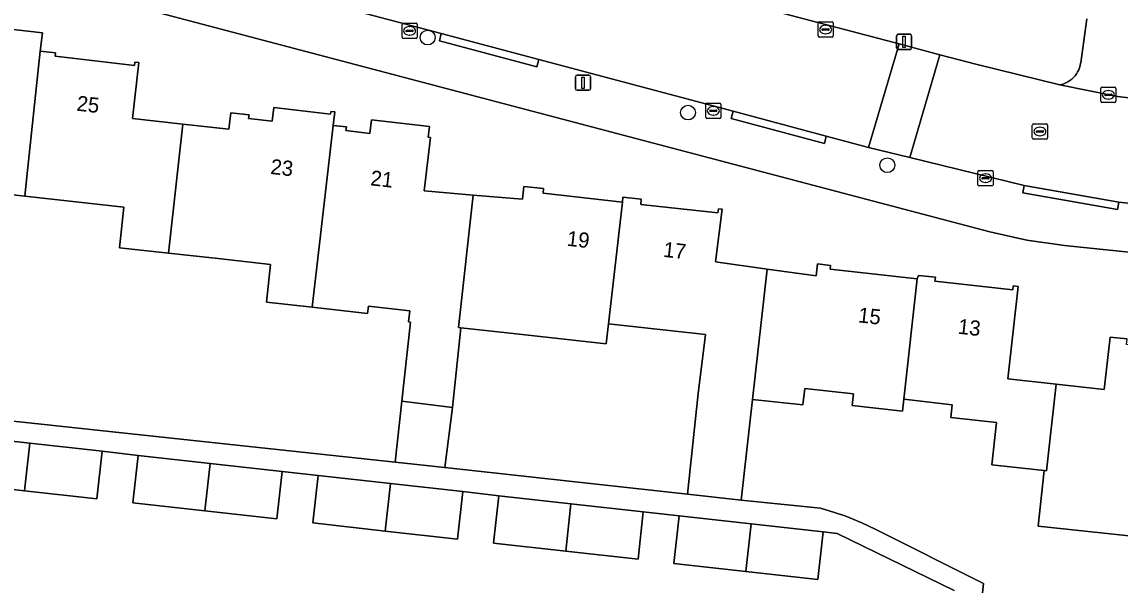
# Model space of a CAD drawing. Extents: x 162026 to 163502, y 387295 to 388169.
# Drawn here: x 162389.9 to 162462.5, y 387924.3 to 387961.5 of the extents above; entities that cross this region are included whole.
import ezdxf

# ---------------------------------------------------------------- set-up
doc = ezdxf.new("R2010")
doc.units = 0
for name, color, linetype in [('IMGEO_Boom', 7, 'Continuous'), ('IMGEO_Erf', 7, 'Continuous'), ('IMGEO_Kolk', 7, 'Continuous'), ('IMGEO_Lichtmast', 7, 'Continuous'), ('IMGEO_Pand', 7, 'Continuous'), ('IMGEO_Pand_nummerreeks', 7, 'Continuous'), ('IMGEO_Parkeervlak_open', 7, 'Continuous'), ('IMGEO_Rijbaan_lokaal_open', 7, 'Continuous'), ('IMGEO_Rioolput', 7, 'Continuous'), ('IMGEO_Voetpad_open', 7, 'Continuous')]:
    doc.layers.add(name, color=color, linetype=linetype)

msp = doc.modelspace()

# ---------------------------------------------------------------- linework, layer by layer
at = {"layer": 'IMGEO_Boom'}
for centre in [(162416.729, 387960.477), (162433.954, 387955.513), (162447.143, 387952.034)]:
    msp.add_circle(centre, 0.489, dxfattribs=at)
at = {"layer": 'IMGEO_Erf'}
for points in [[(162458.852, 387946.73), (162456.374, 387947.084), (162453.931, 387947.627), (162385.229, 387965.736)], [(162387.163, 387961.257), (162391.246, 387960.782), (162391.105, 387959.57), (162392.107, 387959.454), (162392.083, 387959.246), (162397.338, 387958.635), (162397.364, 387958.854), (162397.623, 387958.824), (162397.192, 387955.12), (162400.537, 387954.756), (162403.582, 387954.425), (162403.708, 387955.499), (162404.911, 387955.359), (162404.884, 387955.119), (162406.448, 387954.937), (162406.554, 387955.839), (162410.293, 387955.403), (162410.314, 387955.583), (162410.586, 387955.552), (162410.482, 387954.661), (162411.354, 387954.56), (162411.327, 387954.32), (162412.901, 387954.136), (162413.007, 387955.039), (162416.846, 387954.591), (162416.764, 387953.89), (162416.925, 387953.872), (162416.499, 387950.328), (162419.735, 387950.059), (162422.994, 387949.789), (162423.088, 387950.633), (162424.403, 387950.487), (162424.369, 387950.179), (162429.615, 387949.598), (162429.65, 387949.914), (162430.861, 387949.78), (162430.824, 387949.439), (162435.93, 387948.874), (162435.961, 387949.158), (162436.207, 387949.13), (162435.778, 387945.647), (162439.191, 387945.165), (162442.427, 387944.708), (162442.515, 387945.503), (162443.381, 387945.407), (162443.353, 387945.147), (162449.124, 387944.508), (162449.202, 387944.745), (162450.32, 387944.621), (162450.29, 387944.358), (162455.445, 387943.787), (162455.474, 387944.046), (162455.792, 387944.01), (162455.117, 387937.912), (162458.302, 387937.559), (162461.488, 387937.206), (162461.872, 387940.67), (162462.998, 387940.546)], [(162376.968, 387936.428), (162414.58, 387932.402), (162415.026, 387936.433), (162415.604, 387941.656), (162415.458, 387941.672), (162415.546, 387942.403), (162412.813, 387942.706), (162412.76, 387942.229), (162409.082, 387942.636), (162406.065, 387942.97), (162406.342, 387945.473), (162402.68, 387945.878), (162402.451, 387945.903), (162399.593, 387946.219), (162396.341, 387946.579), (162396.639, 387949.268), (162390.08, 387949.995), (162383.337, 387950.742)], [(162503.264, 387942.125), (162500, 387942.464), (162458.852, 387946.73)], [(162467.058, 387927.11), (162457.119, 387928.173), (162457.511, 387931.835), (162454.46, 387932.173), (162454.051, 387932.218), (162454.361, 387935.019), (162451.342, 387935.353), (162451.436, 387936.196), (162448.227, 387936.551), (162448.138, 387935.761), (162444.811, 387936.136), (162444.899, 387936.92), (162441.675, 387937.277), (162441.553, 387936.178), (162438.23, 387936.546), (162437.481, 387929.887), (162442.716, 387929.353), (162443.646, 387929.073), (162444.385, 387928.824), (162445.457, 387928.385), (162446.336, 387927.972), (162453.507, 387924.369), (162452.427, 387914.332)], [(162451.562, 387923.911), (162443.831, 387927.674), (162442.902, 387927.778), (162442.552, 387924.637), (162437.783, 387925.17), (162433.013, 387925.704), (162433.364, 387928.844), (162430.997, 387929.109), (162430.646, 387925.969), (162425.861, 387926.504), (162421.09, 387927.037), (162421.442, 387930.178), (162419.056, 387930.444), (162418.705, 387927.304), (162413.924, 387927.839), (162409.144, 387928.373), (162409.495, 387931.514), (162407.101, 387931.781), (162406.75, 387928.641), (162401.99, 387929.173), (162397.229, 387929.706), (162397.58, 387932.846), (162395.195, 387933.113), (162394.844, 387929.972), (162390.064, 387930.507), (162385.284, 387931.042)]]:
    msp.add_lwpolyline(points, dxfattribs=at)
msp.add_lwpolyline([(162434.635, 387936.945), (162435.114, 387940.84), (162428.692, 387941.552), (162428.545, 387940.223), (162421.989, 387940.949), (162418.918, 387941.289), (162418.378, 387936.003), (162417.87, 387932.043), (162433.91, 387930.276)], close=True, dxfattribs=at)
at = {"layer": 'IMGEO_Kolk'}
for p, q in [((162415.033, 387960.49), (162415.033, 387961.342)), ((162415.108, 387961.416), (162415.96, 387961.416)), ((162415.521, 387961.196), (162415.546, 387961.196)), ((162416.034, 387961.342), (162416.034, 387960.49)), ((162442.556, 387960.579), (162442.556, 387961.431)), ((162442.631, 387961.505), (162443.483, 387961.505)), ((162442.815, 387960.999), (162442.815, 387961.011)), ((162442.858, 387961.048), (162443.256, 387961.048)), ((162443.044, 387961.285), (162443.069, 387961.285)), ((162443.299, 387961.011), (162443.299, 387960.999)), ((162443.557, 387961.431), (162443.557, 387960.579)), ((162415.96, 387960.416), (162415.108, 387960.416)), ((162415.292, 387960.91), (162415.292, 387960.922)), ((162415.73, 387960.873), (162415.332, 387960.873)), ((162415.335, 387960.959), (162415.733, 387960.959)), ((162415.544, 387960.636), (162415.519, 387960.636)), ((162415.776, 387960.922), (162415.776, 387960.91)), ((162443.483, 387960.505), (162442.631, 387960.505)), ((162443.253, 387960.962), (162442.855, 387960.962)), ((162443.067, 387960.725), (162443.042, 387960.725)), ((162461.264, 387956.262), (162461.264, 387957.114)), ((162461.339, 387957.188), (162462.191, 387957.188)), ((162461.523, 387956.682), (162461.523, 387956.694)), ((162461.961, 387956.645), (162461.563, 387956.645)), ((162461.566, 387956.731), (162461.964, 387956.731)), ((162461.752, 387956.968), (162461.777, 387956.968)), ((162462.007, 387956.694), (162462.007, 387956.682)), ((162462.265, 387957.114), (162462.265, 387956.262)), ((162435.128, 387955.204), (162435.128, 387956.056)), ((162435.203, 387956.13), (162436.055, 387956.13)), ((162435.616, 387955.91), (162435.641, 387955.91)), ((162436.129, 387956.056), (162436.129, 387955.204)), ((162462.191, 387956.188), (162461.339, 387956.188)), ((162461.775, 387956.408), (162461.75, 387956.408)), ((162435.387, 387955.624), (162435.387, 387955.636)), ((162435.825, 387955.587), (162435.427, 387955.587)), ((162435.43, 387955.673), (162435.828, 387955.673)), ((162435.639, 387955.35), (162435.614, 387955.35)), ((162435.871, 387955.636), (162435.871, 387955.624)), ((162436.055, 387955.13), (162435.203, 387955.13)), ((162453.137, 387950.746), (162453.137, 387951.598)), ((162453.212, 387951.672), (162454.064, 387951.672)), ((162454.138, 387951.598), (162454.138, 387950.746)), ((162453.396, 387951.166), (162453.396, 387951.178)), ((162453.834, 387951.129), (162453.436, 387951.129)), ((162453.439, 387951.215), (162453.837, 387951.215)), ((162453.648, 387950.892), (162453.623, 387950.892)), ((162453.625, 387951.452), (162453.65, 387951.452)), ((162453.88, 387951.178), (162453.88, 387951.166)), ((162454.064, 387950.672), (162453.212, 387950.672))]:
    msp.add_line(p, q, dxfattribs=at)
for points in [[(162415.033, 387960.49), (162415.033, 387961.342)], [(162415.108, 387961.416), (162415.96, 387961.416)], [(162416.034, 387961.342), (162416.034, 387960.49)], [(162442.556, 387960.579), (162442.556, 387961.431)], [(162442.631, 387961.505), (162443.483, 387961.505)], [(162443.557, 387961.431), (162443.557, 387960.579)], [(162415.96, 387960.416), (162415.108, 387960.416)], [(162443.483, 387960.505), (162442.631, 387960.505)], [(162461.264, 387956.262), (162461.264, 387957.114)], [(162461.339, 387957.188), (162462.191, 387957.188)], [(162462.265, 387957.114), (162462.265, 387956.262)], [(162435.128, 387955.204), (162435.128, 387956.056)], [(162435.203, 387956.13), (162436.055, 387956.13)], [(162436.129, 387956.056), (162436.129, 387955.204)], [(162462.191, 387956.188), (162461.339, 387956.188)], [(162436.055, 387955.13), (162435.203, 387955.13)], [(162453.137, 387950.746), (162453.137, 387951.598)], [(162453.212, 387951.672), (162454.064, 387951.672)], [(162454.138, 387951.598), (162454.138, 387950.746)], [(162454.064, 387950.672), (162453.212, 387950.672)]]:
    msp.add_lwpolyline(points, dxfattribs=at)
for centre, radius, start, end in [((162415.11, 387961.34), 0.0765, 91.55205, 178.44795), ((162415.11, 387961.34), 0.0765, 91.55205, 178.44795), ((162415.958, 387961.34), 0.0765, 1.55205, 88.44795), ((162415.958, 387961.34), 0.0765, 1.55205, 88.44795), ((162442.633, 387961.429), 0.0765, 91.55205, 178.44795), ((162442.633, 387961.429), 0.0765, 91.55205, 178.44795), ((162442.855, 387961.008), 0.0403, 85.87752, 175.75265), ((162442.852, 387960.998), 0.0366, 178.93798, 274.71019), ((162443.256, 387961.005), 0.043, 264.86636, 352.45326), ((162443.26, 387961.01), 0.0386, 1.73085, 96.63898), ((162443.481, 387961.429), 0.0765, 1.55205, 88.44795), ((162443.481, 387961.429), 0.0765, 1.55205, 88.44795), ((162415.11, 387960.492), 0.0765, 181.55205, 268.44795), ((162415.11, 387960.492), 0.0765, 181.55205, 268.44795), ((162415.332, 387960.919), 0.0403, 85.87752, 175.75265), ((162415.329, 387960.909), 0.0366, 178.93798, 274.71019), ((162415.733, 387960.916), 0.043, 264.86636, 352.45326), ((162415.737, 387960.921), 0.0386, 1.73085, 96.63898), ((162415.958, 387960.492), 0.0765, 271.55205, 358.44795), ((162415.958, 387960.492), 0.0765, 271.55205, 358.44795), ((162442.633, 387960.581), 0.0765, 181.55205, 268.44795), ((162442.633, 387960.581), 0.0765, 181.55205, 268.44795), ((162443.481, 387960.581), 0.0765, 271.55205, 358.44795), ((162443.481, 387960.581), 0.0765, 271.55205, 358.44795), ((162461.341, 387957.112), 0.0765, 91.55205, 178.44795), ((162461.341, 387957.112), 0.0765, 91.55205, 178.44795), ((162461.563, 387956.691), 0.0403, 85.87752, 175.75265), ((162461.56, 387956.681), 0.0366, 178.93798, 274.71019), ((162461.964, 387956.688), 0.043, 264.86636, 352.45326), ((162461.968, 387956.693), 0.0386, 1.73085, 96.63898), ((162462.189, 387957.112), 0.0765, 1.55205, 88.44795), ((162462.189, 387957.112), 0.0765, 1.55205, 88.44795), ((162435.205, 387956.054), 0.0765, 91.55205, 178.44795), ((162435.205, 387956.054), 0.0765, 91.55205, 178.44795), ((162436.053, 387956.054), 0.0765, 1.55205, 88.44795), ((162436.053, 387956.054), 0.0765, 1.55205, 88.44795), ((162461.341, 387956.264), 0.0765, 181.55205, 268.44795), ((162461.341, 387956.264), 0.0765, 181.55205, 268.44795), ((162462.189, 387956.264), 0.0765, 271.55205, 358.44795), ((162462.189, 387956.264), 0.0765, 271.55205, 358.44795), ((162435.205, 387955.206), 0.0765, 181.55205, 268.44795), ((162435.205, 387955.206), 0.0765, 181.55205, 268.44795), ((162435.427, 387955.633), 0.0403, 85.87752, 175.75265), ((162435.424, 387955.623), 0.0366, 178.93798, 274.71019), ((162435.828, 387955.63), 0.043, 264.86636, 352.45326), ((162435.832, 387955.635), 0.0386, 1.73085, 96.63898), ((162436.053, 387955.206), 0.0765, 271.55205, 358.44795), ((162436.053, 387955.206), 0.0765, 271.55205, 358.44795), ((162453.214, 387951.596), 0.0765, 91.55205, 178.44795), ((162453.214, 387951.596), 0.0765, 91.55205, 178.44795), ((162454.062, 387951.596), 0.0765, 1.55205, 88.44795), ((162454.062, 387951.596), 0.0765, 1.55205, 88.44795), ((162453.436, 387951.175), 0.0403, 85.87752, 175.75265), ((162453.433, 387951.165), 0.0366, 178.93798, 274.71019), ((162453.837, 387951.172), 0.043, 264.86636, 352.45326), ((162453.841, 387951.177), 0.0386, 1.73085, 96.63898), ((162453.214, 387950.748), 0.0765, 181.55205, 268.44795), ((162453.214, 387950.748), 0.0765, 181.55205, 268.44795), ((162454.062, 387950.748), 0.0765, 271.55205, 358.44795), ((162454.062, 387950.748), 0.0765, 271.55205, 358.44795)]:
    msp.add_arc(centre, radius, start, end, dxfattribs=at)
for centre, major_axis, ratio, start_param, end_param in [((162415.52, 387960.916), (-0.387, 0.002), 0.722429, 4.712389, 7.853982), ((162415.545, 387960.916), (-0.39, 0.002), 0.717154, 1.570796, 4.712389), ((162443.043, 387961.005), (-0.387, 0.002), 0.722429, 4.712389, 7.853982), ((162443.068, 387961.005), (-0.39, 0.002), 0.717154, 1.570796, 4.712389), ((162461.751, 387956.688), (-0.387, 0.002), 0.722429, 4.712389, 7.853982), ((162461.776, 387956.688), (-0.39, 0.002), 0.717154, 1.570796, 4.712389), ((162435.615, 387955.63), (-0.387, 0.002), 0.722429, 4.712389, 7.853982), ((162435.64, 387955.63), (-0.39, 0.002), 0.717154, 1.570796, 4.712389), ((162453.624, 387951.172), (-0.387, 0.002), 0.722429, 4.712389, 7.853982), ((162453.649, 387951.172), (-0.39, 0.002), 0.717154, 1.570796, 4.712389)]:
    msp.add_ellipse(centre, major_axis=major_axis, ratio=ratio, start_param=start_param, end_param=end_param, dxfattribs=at)
at = {"layer": 'IMGEO_Lichtmast'}
for p, q in [((162447.755, 387959.792), (162447.755, 387960.592)), ((162447.755, 387960.592), (162447.755, 387959.792)), ((162447.855, 387960.692), (162448.645, 387960.692)), ((162448.645, 387960.692), (162447.855, 387960.692)), ((162448.745, 387960.592), (162448.745, 387959.792)), ((162448.745, 387959.792), (162448.745, 387960.592)), ((162448.645, 387959.692), (162447.855, 387959.692)), ((162447.855, 387959.692), (162448.645, 387959.692)), ((162426.511, 387957.086), (162426.511, 387957.886)), ((162426.511, 387957.886), (162426.511, 387957.086)), ((162426.611, 387957.986), (162427.401, 387957.986)), ((162427.401, 387957.986), (162426.611, 387957.986)), ((162427.501, 387957.886), (162427.501, 387957.086)), ((162427.501, 387957.086), (162427.501, 387957.886)), ((162427.401, 387956.986), (162426.611, 387956.986)), ((162426.611, 387956.986), (162427.401, 387956.986))]:
    msp.add_line(p, q, dxfattribs=at)
for points in [[(162448.175, 387960.567), (162448.325, 387960.567), (162448.325, 387959.817), (162448.175, 387959.817), (162448.175, 387960.567)], [(162426.931, 387957.861), (162427.081, 387957.861), (162427.081, 387957.111), (162426.931, 387957.111), (162426.931, 387957.861)]]:
    msp.add_lwpolyline(points, dxfattribs=at)
for centre, start, end in [((162447.855, 387960.592), 90, 180), ((162447.855, 387960.592), 90, 180), ((162448.645, 387960.592), 0, 90), ((162448.645, 387960.592), 360, 90), ((162447.855, 387959.792), 180, 270), ((162447.855, 387959.792), 180, 270), ((162448.645, 387959.792), 270, 0), ((162448.645, 387959.792), 270, 0), ((162426.611, 387957.886), 90, 180), ((162426.611, 387957.886), 90, 180), ((162427.401, 387957.886), 0, 90), ((162427.401, 387957.886), 360, 90), ((162426.611, 387957.086), 180, 270), ((162426.611, 387957.086), 180, 270), ((162427.401, 387957.086), 270, 0), ((162427.401, 387957.086), 270, 0)]:
    msp.add_arc(centre, 0.1, start, end, dxfattribs=at)
at = {"layer": 'IMGEO_Pand'}
for points in [[(162385.683, 387959.978), (162385.707, 387960.186), (162384.504, 387960.326), (162384.384, 387959.304), (162381.255, 387959.65), (162380.31, 387951.077), (162383.337, 387950.742), (162390.08, 387949.995), (162390.215, 387951.26), (162391.105, 387959.57), (162391.246, 387960.782), (162387.163, 387961.257), (162386.997, 387959.825)], [(162396.341, 387946.579), (162399.593, 387946.219), (162400.537, 387954.756), (162397.192, 387955.12), (162397.623, 387958.824), (162397.364, 387958.854), (162397.338, 387958.635), (162392.083, 387959.246), (162392.107, 387959.454), (162391.105, 387959.57), (162390.215, 387951.26), (162390.08, 387949.995), (162396.639, 387949.268)], [(162410.482, 387954.661), (162410.586, 387955.552), (162410.314, 387955.583), (162410.293, 387955.403), (162406.554, 387955.839), (162406.448, 387954.937), (162404.884, 387955.119), (162404.911, 387955.359), (162403.708, 387955.499), (162403.582, 387954.425), (162400.537, 387954.756), (162399.593, 387946.219), (162402.451, 387945.903), (162402.68, 387945.878), (162406.342, 387945.473), (162406.065, 387942.97), (162409.082, 387942.636), (162409.505, 387946.268)], [(162419.735, 387950.059), (162416.499, 387950.328), (162416.925, 387953.872), (162416.764, 387953.89), (162416.846, 387954.591), (162413.007, 387955.039), (162412.901, 387954.136), (162411.327, 387954.32), (162411.354, 387954.56), (162410.482, 387954.661), (162409.505, 387946.268), (162409.082, 387942.636), (162412.76, 387942.229), (162412.813, 387942.706), (162415.546, 387942.403), (162415.458, 387941.672), (162415.604, 387941.656), (162415.026, 387936.433), (162418.378, 387936.003), (162418.918, 387941.289), (162418.765, 387941.306)], [(162429.615, 387949.598), (162424.369, 387950.179), (162424.403, 387950.487), (162423.088, 387950.633), (162422.994, 387949.789), (162419.735, 387950.059), (162418.765, 387941.306), (162418.918, 387941.289), (162421.989, 387940.949), (162428.545, 387940.223), (162428.692, 387941.552)], [(162439.191, 387945.165), (162435.778, 387945.647), (162436.207, 387949.13), (162435.961, 387949.158), (162435.93, 387948.874), (162430.824, 387949.439), (162430.861, 387949.78), (162429.65, 387949.914), (162429.615, 387949.598), (162428.692, 387941.552), (162435.114, 387940.84), (162434.635, 387936.945), (162433.91, 387930.276), (162437.481, 387929.887), (162438.23, 387936.546)], [(162449.124, 387944.508), (162443.353, 387945.147), (162443.381, 387945.407), (162442.515, 387945.503), (162442.427, 387944.708), (162439.191, 387945.165), (162438.23, 387936.546), (162441.553, 387936.178), (162441.675, 387937.277), (162444.899, 387936.92), (162444.811, 387936.136), (162448.138, 387935.761), (162448.227, 387936.551)], [(162455.792, 387944.01), (162455.474, 387944.046), (162455.445, 387943.787), (162450.29, 387944.358), (162450.32, 387944.621), (162449.202, 387944.745), (162449.124, 387944.508), (162448.227, 387936.551), (162451.436, 387936.196), (162451.342, 387935.353), (162454.361, 387935.019), (162454.051, 387932.218), (162454.46, 387932.173), (162457.511, 387931.835), (162457.668, 387931.818), (162458.302, 387937.559), (162455.117, 387937.912)], [(162468.438, 387940.005), (162468.207, 387940.031), (162468.159, 387939.596), (162462.956, 387940.172), (162462.998, 387940.546), (162461.872, 387940.67), (162461.488, 387937.206), (162458.302, 387937.559), (162457.668, 387931.818), (162457.511, 387931.835), (162457.119, 387928.173), (162467.058, 387927.11), (162467.159, 387928.054), (162467.449, 387930.764), (162467.562, 387931.819)], [(162418.378, 387936.003), (162415.026, 387936.433), (162414.58, 387932.402), (162417.87, 387932.043)], [(162390.415, 387933.647), (162385.635, 387934.182), (162385.284, 387931.042), (162390.064, 387930.507)], [(162395.195, 387933.113), (162390.415, 387933.647), (162390.064, 387930.507), (162394.844, 387929.972)], [(162402.341, 387932.314), (162397.58, 387932.846), (162397.229, 387929.706), (162401.99, 387929.173)], [(162407.101, 387931.781), (162402.341, 387932.314), (162401.99, 387929.173), (162406.75, 387928.641)], [(162414.275, 387930.979), (162409.495, 387931.514), (162409.144, 387928.373), (162413.924, 387927.839)], [(162419.056, 387930.444), (162414.275, 387930.979), (162413.924, 387927.839), (162418.705, 387927.304)], [(162426.212, 387929.644), (162421.442, 387930.178), (162421.09, 387927.037), (162425.861, 387926.504)], [(162430.997, 387929.109), (162426.212, 387929.644), (162425.861, 387926.504), (162430.646, 387925.969)], [(162438.134, 387928.311), (162433.364, 387928.844), (162433.013, 387925.704), (162437.783, 387925.17)], [(162442.902, 387927.778), (162438.134, 387928.311), (162437.783, 387925.17), (162442.552, 387924.637)]]:
    msp.add_lwpolyline(points, close=True, dxfattribs=at)
at = {"layer": 'IMGEO_Parkeervlak_open'}
msp.add_lwpolyline([(162460.349, 387961.711), (162459.932, 387958.805), (162459.928, 387958.78), (162459.899, 387958.629), (162459.856, 387958.48), (162459.8, 387958.336), (162459.732, 387958.198), (162459.651, 387958.066), (162459.559, 387957.943), (162459.456, 387957.827), (162459.343, 387957.722), (162459.222, 387957.627), (162459.092, 387957.543), (162458.956, 387957.471), (162458.813, 387957.412), (162458.666, 387957.366), (162458.556, 387957.341), (162462.373, 387956.575), (162470.553, 387955.636)], dxfattribs=at)
at = {"layer": 'IMGEO_Rijbaan_lokaal_open'}
for points in [[(162413.203, 387969.177), (162409.744, 387970.086), (162405.046, 387971.318), (162400.819, 387972.427), (162397.58, 387973.276), (162395.794, 387966.523), (162398.377, 387965.84), (162404.407, 387964.245), (162417.631, 387960.744), (162424.083, 387959.024), (162436.937, 387955.599), (162443.098, 387953.956), (162445.905, 387953.208), (162447.914, 387960.052)], [(162450.622, 387959.34), (162447.914, 387960.052), (162445.905, 387953.208), (162448.627, 387952.545)], [(162483.798, 387954.161), (162470.553, 387955.636), (162462.373, 387956.575), (162458.556, 387957.341), (162452.997, 387958.715), (162450.622, 387959.34), (162448.627, 387952.545), (162456.189, 387950.702), (162462.456, 387949.594), (162473.447, 387948.359), (162496.74, 387945.792), (162500, 387945.438), (162500.686, 387952.461)]]:
    msp.add_lwpolyline(points, close=True, dxfattribs=at)
at = {"layer": 'IMGEO_Rioolput'}
for p, q in [((162456.733, 387953.833), (162456.733, 387954.685)), ((162456.808, 387954.759), (162457.66, 387954.759)), ((162457.221, 387954.539), (162457.246, 387954.539)), ((162457.734, 387954.685), (162457.734, 387953.833)), ((162457.66, 387953.759), (162456.808, 387953.759)), ((162456.992, 387954.253), (162456.992, 387954.265)), ((162457.43, 387954.216), (162457.032, 387954.216)), ((162457.035, 387954.302), (162457.433, 387954.302)), ((162457.244, 387953.979), (162457.219, 387953.979)), ((162457.476, 387954.265), (162457.476, 387954.253))]:
    msp.add_line(p, q, dxfattribs=at)
for points in [[(162456.733, 387953.833), (162456.733, 387954.685)], [(162456.808, 387954.759), (162457.66, 387954.759)], [(162457.734, 387954.685), (162457.734, 387953.833)], [(162457.66, 387953.759), (162456.808, 387953.759)]]:
    msp.add_lwpolyline(points, dxfattribs=at)
for centre, radius, start, end in [((162456.81, 387954.683), 0.0765, 91.55205, 178.44795), ((162456.81, 387954.683), 0.0765, 91.55205, 178.44795), ((162457.658, 387954.683), 0.0765, 1.55205, 88.44795), ((162457.658, 387954.683), 0.0765, 1.55205, 88.44795), ((162456.81, 387953.835), 0.0765, 181.55205, 268.44795), ((162456.81, 387953.835), 0.0765, 181.55205, 268.44795), ((162457.032, 387954.262), 0.0403, 85.87752, 175.75265), ((162457.029, 387954.252), 0.0366, 178.93798, 274.71019), ((162457.433, 387954.259), 0.043, 264.86636, 352.45326), ((162457.437, 387954.264), 0.0386, 1.73085, 96.63898), ((162457.658, 387953.835), 0.0765, 271.55205, 358.44795), ((162457.658, 387953.835), 0.0765, 271.55205, 358.44795)]:
    msp.add_arc(centre, radius, start, end, dxfattribs=at)
for centre, major_axis, ratio, start_param, end_param in [((162457.22, 387954.259), (-0.387, 0.002), 0.722429, 4.712389, 7.853982), ((162457.245, 387954.259), (-0.39, 0.002), 0.717154, 1.570796, 4.712389)]:
    msp.add_ellipse(centre, major_axis=major_axis, ratio=ratio, start_param=start_param, end_param=end_param, dxfattribs=at)
at = {"layer": 'IMGEO_Voetpad_open'}
for points in [[(162424.083, 387959.024), (162423.957, 387958.54), (162417.505, 387960.26), (162417.631, 387960.744), (162404.407, 387964.245), (162404.279, 387963.762), (162398.249, 387965.357), (162398.377, 387965.84), (162395.794, 387966.523), (162393.127, 387967.229), (162385.643, 387969.082), (162385.521, 387968.597)], [(162413.203, 387969.177), (162447.914, 387960.052), (162450.622, 387959.34), (162452.997, 387958.715), (162458.556, 387957.341), (162458.666, 387957.366), (162458.813, 387957.412), (162458.956, 387957.471), (162459.092, 387957.543), (162459.222, 387957.627), (162459.343, 387957.722), (162459.456, 387957.827), (162459.559, 387957.943), (162459.651, 387958.066), (162459.732, 387958.198), (162459.8, 387958.336), (162459.856, 387958.48), (162459.899, 387958.629), (162459.928, 387958.78), (162459.932, 387958.805), (162460.349, 387961.711)], [(162385.229, 387965.736), (162453.931, 387947.627), (162456.374, 387947.084), (162458.852, 387946.73), (162500, 387942.464), (162503.264, 387942.125)], [(162503.12, 387945.098), (162502.707, 387945.143), (162500, 387945.438), (162496.74, 387945.792), (162473.447, 387948.359), (162462.456, 387949.594), (162462.373, 387949.101), (162456.106, 387950.209), (162456.189, 387950.702), (162448.627, 387952.545), (162445.905, 387953.208), (162443.098, 387953.956), (162442.973, 387953.472), (162436.812, 387955.115), (162436.937, 387955.599), (162424.083, 387959.024)], [(162452.427, 387914.332), (162453.507, 387924.369), (162446.336, 387927.972), (162445.457, 387928.385), (162444.385, 387928.824), (162443.646, 387929.073), (162442.716, 387929.353), (162437.481, 387929.887), (162433.91, 387930.276), (162417.87, 387932.043), (162414.58, 387932.402), (162376.968, 387936.428), (162376.959, 387936.342), (162376.632, 387933.299), (162376.31, 387930.302), (162375.988, 387927.305), (162375.666, 387924.308), (162375.343, 387921.311)], [(162377.123, 387923.568), (162378.023, 387931.854), (162378.374, 387934.994), (162383.185, 387934.456), (162385.635, 387934.182), (162390.415, 387933.647), (162395.195, 387933.113), (162397.58, 387932.846), (162402.341, 387932.314), (162407.101, 387931.781), (162409.495, 387931.514), (162414.275, 387930.979), (162419.056, 387930.444), (162421.442, 387930.178), (162426.212, 387929.644), (162430.997, 387929.109), (162433.364, 387928.844), (162438.134, 387928.311), (162442.902, 387927.778), (162443.831, 387927.674), (162451.562, 387923.911)]]:
    msp.add_lwpolyline(points, dxfattribs=at)
for points in [[(162417.631, 387960.744), (162417.505, 387960.26), (162423.957, 387958.54), (162424.083, 387959.024)], [(162436.937, 387955.599), (162436.812, 387955.115), (162442.973, 387953.472), (162443.098, 387953.956)], [(162462.456, 387949.594), (162456.189, 387950.702), (162456.106, 387950.209), (162462.373, 387949.101)]]:
    msp.add_lwpolyline(points, close=True, dxfattribs=at)

# ---------------------------------------------------------------- texts
at = {"layer": 'IMGEO_Pand_nummerreeks'}
for s, rotation, p in [('25', 353.68501, (162393.471, 387955.643)), ('23', 353.68601, (162406.295, 387951.46)), ('21', 353.68601, (162412.91, 387950.706)), ('19', 353.68028, (162425.901, 387946.71)), ('17', 353.68601, (162432.286, 387945.978)), ('15', 353.68028, (162445.173, 387941.646)), ('13', 353.68028, (162451.776, 387940.894))]:
    msp.add_text(s, height=1, rotation=rotation, dxfattribs=at).set_placement(p)

doc.saveas('drawing.dxf')
